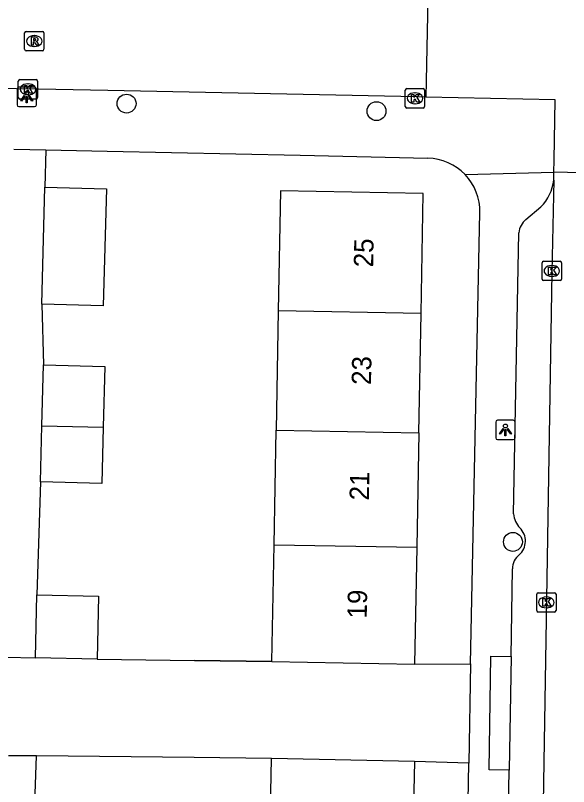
# Model space of a CAD drawing. Extents: x 160026 to 161302, y 384757 to 385701.
# Drawn here: x 160648.5 to 160677.09, y 385098.83 to 385138.66 of the extents above; entities that cross this region are included whole.
import ezdxf

# ---------------------------------------------------------------- set-up
doc = ezdxf.new("R2010")
doc.units = 0
for name, color, linetype in [('IMGEO_Boom', 7, 'Continuous'), ('IMGEO_Kolk', 7, 'Continuous'), ('IMGEO_Lichtpunt', 7, 'Continuous'), ('IMGEO_Muur', 7, 'Continuous'), ('IMGEO_Pand', 7, 'Continuous'), ('IMGEO_Pand_nummerreeks', 7, 'Continuous'), ('IMGEO_Rijbaan_lokaal_open', 7, 'Continuous'), ('IMGEO_Rioolput', 7, 'Continuous'), ('IMGEO_Voetpad_open', 7, 'Continuous')]:
    doc.layers.add(name, color=color, linetype=linetype)

msp = doc.modelspace()

# ---------------------------------------------------------------- linework, layer by layer
at = {"layer": 'IMGEO_Boom'}
for centre in [(160654.249, 385134.108), (160667.166, 385133.719), (160674.216, 385111.466)]:
    msp.add_circle(centre, 0.489, dxfattribs=at)
at = {"layer": 'IMGEO_Kolk'}
for p, q in [((160648.649, 385134.42), (160648.649, 385135.272)), ((160648.724, 385135.346), (160649.576, 385135.346)), ((160649.137, 385135.126), (160649.162, 385135.126)), ((160649.65, 385135.272), (160649.65, 385134.42)), ((160668.651, 385133.955), (160668.651, 385134.807)), ((160668.726, 385134.881), (160669.578, 385134.881)), ((160669.139, 385134.661), (160669.164, 385134.661)), ((160669.652, 385134.807), (160669.652, 385133.955)), ((160649.576, 385134.346), (160648.724, 385134.346)), ((160649.16, 385134.566), (160649.135, 385134.566)), ((160669.578, 385133.881), (160668.726, 385133.881)), ((160669.162, 385134.101), (160669.137, 385134.101)), ((160675.724, 385125.037), (160675.724, 385125.889)), ((160675.799, 385125.963), (160676.651, 385125.963)), ((160676.725, 385125.889), (160676.725, 385125.037)), ((160676.212, 385125.743), (160676.237, 385125.743)), ((160676.235, 385125.183), (160676.21, 385125.183)), ((160676.651, 385124.963), (160675.799, 385124.963)), ((160675.442, 385107.917), (160675.442, 385108.769)), ((160675.517, 385108.843), (160676.369, 385108.843)), ((160676.443, 385108.769), (160676.443, 385107.917)), ((160675.93, 385108.623), (160675.955, 385108.623)), ((160675.953, 385108.063), (160675.928, 385108.063)), ((160676.369, 385107.843), (160675.517, 385107.843))]:
    msp.add_line(p, q, dxfattribs=at)
for points in [[(160648.649, 385134.42), (160648.649, 385135.272)], [(160648.724, 385135.346), (160649.576, 385135.346)], [(160648.97, 385135.046), (160649.093, 385135.046), (160649.093, 385134.895), (160649.223, 385135.046), (160649.387, 385135.046), (160649.241, 385134.895), (160649.394, 385134.646), (160649.242, 385134.646), (160649.157, 385134.81), (160649.093, 385134.743), (160649.093, 385134.646), (160648.97, 385134.646), (160648.97, 385135.046)], [(160649.65, 385135.272), (160649.65, 385134.42)], [(160668.651, 385133.955), (160668.651, 385134.807)], [(160668.726, 385134.881), (160669.578, 385134.881)], [(160669.652, 385134.807), (160669.652, 385133.955)], [(160649.576, 385134.346), (160648.724, 385134.346)], [(160668.972, 385134.581), (160669.095, 385134.581), (160669.095, 385134.43), (160669.225, 385134.581), (160669.389, 385134.581), (160669.243, 385134.43), (160669.396, 385134.181), (160669.244, 385134.181), (160669.159, 385134.345), (160669.095, 385134.278), (160669.095, 385134.181), (160668.972, 385134.181), (160668.972, 385134.581)], [(160669.578, 385133.881), (160668.726, 385133.881)], [(160675.724, 385125.037), (160675.724, 385125.889)], [(160675.799, 385125.963), (160676.651, 385125.963)], [(160676.725, 385125.889), (160676.725, 385125.037)], [(160676.045, 385125.663), (160676.168, 385125.663), (160676.168, 385125.512), (160676.298, 385125.663), (160676.462, 385125.663), (160676.316, 385125.512), (160676.469, 385125.263), (160676.317, 385125.263), (160676.232, 385125.427), (160676.168, 385125.36), (160676.168, 385125.263), (160676.045, 385125.263), (160676.045, 385125.663)], [(160676.651, 385124.963), (160675.799, 385124.963)], [(160675.442, 385107.917), (160675.442, 385108.769)], [(160675.517, 385108.843), (160676.369, 385108.843)], [(160676.443, 385108.769), (160676.443, 385107.917)], [(160675.763, 385108.543), (160675.886, 385108.543), (160675.886, 385108.392), (160676.016, 385108.543), (160676.18, 385108.543), (160676.034, 385108.392), (160676.187, 385108.143), (160676.035, 385108.143), (160675.95, 385108.307), (160675.886, 385108.24), (160675.886, 385108.143), (160675.763, 385108.143), (160675.763, 385108.543)], [(160676.369, 385107.843), (160675.517, 385107.843)]]:
    msp.add_lwpolyline(points, dxfattribs=at)
for centre, start, end in [((160648.726, 385135.27), 91.552, 178.448), ((160648.726, 385135.27), 91.552, 178.448), ((160649.574, 385135.27), 1.552, 88.448), ((160649.574, 385135.27), 1.552, 88.448), ((160668.728, 385134.805), 91.552, 178.448), ((160668.728, 385134.805), 91.552, 178.448), ((160669.576, 385134.805), 1.552, 88.448), ((160669.576, 385134.805), 1.552, 88.448), ((160648.726, 385134.422), 181.552, 268.448), ((160648.726, 385134.422), 181.552, 268.448), ((160649.574, 385134.422), 271.552, 358.448), ((160649.574, 385134.422), 271.552, 358.448), ((160668.728, 385133.957), 181.552, 268.448), ((160668.728, 385133.957), 181.552, 268.448), ((160669.576, 385133.957), 271.552, 358.448), ((160669.576, 385133.957), 271.552, 358.448), ((160675.801, 385125.887), 91.552, 178.448), ((160675.801, 385125.887), 91.552, 178.448), ((160676.649, 385125.887), 1.552, 88.448), ((160676.649, 385125.887), 1.552, 88.448), ((160675.801, 385125.039), 181.552, 268.448), ((160675.801, 385125.039), 181.552, 268.448), ((160676.649, 385125.039), 271.552, 358.448), ((160676.649, 385125.039), 271.552, 358.448), ((160675.519, 385108.767), 91.552, 178.448), ((160675.519, 385108.767), 91.552, 178.448), ((160676.367, 385108.767), 1.552, 88.448), ((160676.367, 385108.767), 1.552, 88.448), ((160675.519, 385107.919), 181.552, 268.448), ((160675.519, 385107.919), 181.552, 268.448), ((160676.367, 385107.919), 271.552, 358.448), ((160676.367, 385107.919), 271.552, 358.448)]:
    msp.add_arc(centre, 0.0765, start, end, dxfattribs=at)
for centre, major_axis, ratio, start_param, end_param in [((160649.136, 385134.846), (-0.387, 0.002), 0.722429, 4.712389, 7.853982), ((160649.161, 385134.846), (-0.39, 0.002), 0.717154, 1.570796, 4.712389), ((160669.138, 385134.381), (-0.387, 0.002), 0.722429, 4.712389, 7.853982), ((160669.163, 385134.381), (-0.39, 0.002), 0.717154, 1.570796, 4.712389), ((160676.211, 385125.463), (-0.387, 0.002), 0.722429, 4.712389, 7.853982), ((160676.236, 385125.463), (-0.39, 0.002), 0.717154, 1.570796, 4.712389), ((160675.929, 385108.343), (-0.387, 0.002), 0.722429, 4.712389, 7.853982), ((160675.954, 385108.343), (-0.39, 0.002), 0.717154, 1.570796, 4.712389)]:
    msp.add_ellipse(centre, major_axis=major_axis, ratio=ratio, start_param=start_param, end_param=end_param, dxfattribs=at)
at = {"layer": 'IMGEO_Lichtpunt'}
for p, q in [((160648.588, 385134.856), (160648.588, 385134.049)), ((160648.588, 385134.856), (160648.588, 385134.049)), ((160649.49, 385134.951), (160648.682, 385134.951)), ((160649.49, 385134.951), (160648.682, 385134.951)), ((160649.584, 385134.049), (160649.584, 385134.856)), ((160649.584, 385134.049), (160649.584, 385134.856)), ((160648.682, 385133.955), (160649.49, 385133.955)), ((160648.682, 385133.955), (160649.49, 385133.955)), ((160673.328, 385117.656), (160673.328, 385116.849)), ((160673.328, 385117.656), (160673.328, 385116.849)), ((160674.23, 385117.751), (160673.422, 385117.751)), ((160674.23, 385117.751), (160673.422, 385117.751)), ((160674.324, 385116.849), (160674.324, 385117.656)), ((160674.324, 385116.849), (160674.324, 385117.656)), ((160673.422, 385116.755), (160674.23, 385116.755)), ((160673.422, 385116.755), (160674.23, 385116.755))]:
    msp.add_line(p, q, dxfattribs=at)
for points in [[(160648.962, 385134.52), (160649.001, 385134.492), (160648.813, 385134.23), (160648.775, 385134.257), (160648.962, 385134.52)], [(160649.064, 385134.472), (160649.111, 385134.472), (160649.111, 385134.15), (160649.064, 385134.15), (160649.064, 385134.472)], [(160649.174, 385134.492), (160649.212, 385134.519), (160649.399, 385134.257), (160649.36, 385134.229), (160649.174, 385134.492)], [(160673.702, 385117.32), (160673.741, 385117.292), (160673.553, 385117.03), (160673.515, 385117.057), (160673.702, 385117.32)], [(160673.804, 385117.272), (160673.851, 385117.272), (160673.851, 385116.95), (160673.804, 385116.95), (160673.804, 385117.272)], [(160673.914, 385117.292), (160673.952, 385117.319), (160674.139, 385117.057), (160674.1, 385117.029), (160673.914, 385117.292)]]:
    msp.add_lwpolyline(points, dxfattribs=at)
for centre in [(160649.087, 385134.654), (160673.827, 385117.454)]:
    msp.add_circle(centre, 0.0994, dxfattribs=at)
for centre, start, end in [((160648.682, 385134.856), 90, 180), ((160648.682, 385134.856), 90, 180), ((160649.49, 385134.856), 0, 90), ((160649.49, 385134.856), 0, 90), ((160648.682, 385134.049), 180, 270), ((160648.682, 385134.049), 180, 270), ((160649.49, 385134.049), 270, 0), ((160649.49, 385134.049), 270, 360), ((160673.422, 385117.656), 90, 180), ((160673.422, 385117.656), 90, 180), ((160674.23, 385117.656), 0, 90), ((160674.23, 385117.656), 0, 90), ((160673.422, 385116.849), 180, 270), ((160673.422, 385116.849), 180, 270), ((160674.23, 385116.849), 270, 0), ((160674.23, 385116.849), 270, 360)]:
    msp.add_arc(centre, 0.0946, start, end, dxfattribs=at)
at = {"layer": 'IMGEO_Muur'}
for points in [[(160653.249, 385131.655), (160663.216, 385131.451)], [(160661.759, 385105.29), (160657.76, 385105.344)], [(160661.746, 385100.285), (160657.747, 385100.327)]]:
    msp.add_lwpolyline(points, dxfattribs=at)
at = {"layer": 'IMGEO_Pand'}
for points in [[(160650.03, 385129.797), (160653.203, 385129.709), (160653.037, 385123.668), (160649.864, 385123.756)], [(160649.864, 385123.756), (160650.03, 385129.797)], [(160669.467, 385123.263), (160669.58, 385129.463), (160662.203, 385129.597), (160662.09, 385123.398)], [(160662.09, 385123.398), (160661.977, 385117.234)], [(160669.467, 385123.263), (160662.09, 385123.398)], [(160669.354, 385117.099), (160669.467, 385123.263)], [(160649.872, 385117.456), (160649.959, 385120.613)], [(160649.959, 385120.613), (160653.132, 385120.525), (160653.046, 385117.397)], [(160649.793, 385114.572), (160649.872, 385117.456)], [(160653.046, 385117.397), (160652.966, 385114.484), (160649.793, 385114.572)], [(160649.872, 385117.456), (160653.046, 385117.397)], [(160661.869, 385111.324), (160661.977, 385117.234)], [(160661.977, 385117.234), (160669.354, 385117.099)], [(160669.354, 385117.099), (160669.246, 385111.189)], [(160661.759, 385105.29), (160661.869, 385111.324)], [(160661.869, 385111.324), (160669.246, 385111.189)], [(160669.246, 385111.189), (160669.136, 385105.156)], [(160649.545, 385105.482), (160649.617, 385108.739)], [(160649.617, 385108.739), (160652.796, 385108.668), (160652.724, 385105.411)], [(160652.724, 385105.411), (160649.545, 385105.482)], [(160661.759, 385105.29), (160669.136, 385105.156)], [(160661.62, 385094.186), (160661.746, 385100.285)], [(160669.124, 385100.133), (160661.746, 385100.285)], [(160669.124, 385100.133), (160668.998, 385094.034)]]:
    msp.add_lwpolyline(points, dxfattribs=at)
at = {"layer": 'IMGEO_Rijbaan_lokaal_open'}
for points in [[(160669.833, 385140.397), (160669.714, 385134.443)], [(160669.714, 385134.443), (160669.265, 385134.453), (160653.281, 385134.781), (160649.701, 385134.854), (160648.556, 385134.877), (160645.444, 385134.941), (160642.715, 385134.997), (160625.332, 385135.154)], [(160676.331, 385130.575), (160676.342, 385131.18), (160676.398, 385134.302), (160669.714, 385134.443)], [(160676.323, 385130.156), (160676.331, 385130.575)], [(160679.856, 385130.476), (160676.331, 385130.575)], [(160676.323, 385130.156), (160676.225, 385125.409), (160675.633, 385089.529), (160675.383, 385076.509), (160675.31, 385071.78)], [(160648.001, 385105.514), (160649.545, 385105.482)], [(160652.724, 385105.411), (160657.76, 385105.344), (160661.759, 385105.29)], [(160669.136, 385105.156), (160672.024, 385105.162)], [(160672.024, 385105.162), (160671.933, 385100.035)], [(160649.595, 385100.412), (160648.14, 385100.422)], [(160661.746, 385100.285), (160657.747, 385100.327), (160649.595, 385100.412)], [(160671.933, 385100.035), (160669.124, 385100.133)]]:
    msp.add_lwpolyline(points, dxfattribs=at)
at = {"layer": 'IMGEO_Rioolput'}
for p, q in [((160649.052, 385137.838), (160649.904, 385137.838)), ((160648.977, 385136.912), (160648.977, 385137.764)), ((160649.465, 385137.618), (160649.49, 385137.618)), ((160649.978, 385137.764), (160649.978, 385136.912)), ((160649.488, 385137.058), (160649.463, 385137.058)), ((160649.904, 385136.838), (160649.052, 385136.838))]:
    msp.add_line(p, q, dxfattribs=at)
for points in [[(160649.052, 385137.838), (160649.904, 385137.838)], [(160648.977, 385136.912), (160648.977, 385137.764)], [(160649.566, 385137.536), (160649.314, 385137.538), (160649.314, 385137.138)], [(160649.492, 385137.457), (160649.438, 385137.457), (160649.438, 385137.376)], [(160649.978, 385137.764), (160649.978, 385136.912)], [(160649.314, 385137.138), (160649.438, 385137.138), (160649.438, 385137.3), (160649.449, 385137.3)], [(160649.438, 385137.376), (160649.49, 385137.376)], [(160649.496, 385137.271), (160649.567, 385137.138), (160649.707, 385137.138), (160649.642, 385137.264)], [(160649.904, 385136.838), (160649.052, 385136.838)]]:
    msp.add_lwpolyline(points, dxfattribs=at)
for centre, radius, start, end in [((160649.054, 385137.762), 0.0765, 91.552, 178.448), ((160649.054, 385137.762), 0.0765, 91.552, 178.448), ((160649.902, 385137.762), 0.0765, 1.552, 88.448), ((160649.902, 385137.762), 0.0765, 1.552, 88.448), ((160649.498, 385137.361), 0.0964, 77.0061, 93.1865), ((160649.512, 385137.418), 0.0378, 276.6634, 79.6772), ((160649.565, 385137.426), 0.109, 350.3612, 89.416), ((160649.563, 385137.426), 0.112, 277.5842, 350.9817), ((160649.448, 385137.247), 0.0533, 26.0293, 88.6989), ((160649.474, 385137.565), 0.19, 274.7715, 282.9687), ((160649.547, 385137.211), 0.108, 29.5134, 73.7905), ((160649.054, 385136.914), 0.0765, 181.552, 268.448), ((160649.054, 385136.914), 0.0765, 181.552, 268.448), ((160649.902, 385136.914), 0.0765, 271.552, 358.448), ((160649.902, 385136.914), 0.0765, 271.552, 358.448)]:
    msp.add_arc(centre, radius, start, end, dxfattribs=at)
for centre, major_axis, ratio, start_param, end_param in [((160649.464, 385137.338), (-0.387, 0.002), 0.722429, 4.712389, 7.853982), ((160649.489, 385137.338), (-0.39, 0.002), 0.717154, 1.570796, 4.712389)]:
    msp.add_ellipse(centre, major_axis=major_axis, ratio=ratio, start_param=start_param, end_param=end_param, dxfattribs=at)
at = {"layer": 'IMGEO_Voetpad_open'}
for points in [[(160648.418, 385131.752), (160650.068, 385131.719)], [(160650.068, 385131.719), (160650.03, 385129.797)], [(160650.068, 385131.719), (160653.249, 385131.655), (160663.216, 385131.451), (160669.819, 385131.285)], [(160671.745, 385130.443), (160676.331, 385130.575)], [(160674.89, 385128.125), (160675.655, 385128.774)], [(160672.024, 385105.162), (160672.51, 385128.485)], [(160674.24, 385112.917), (160674.521, 385127.438)], [(160649.864, 385123.756), (160649.959, 385120.613)], [(160649.793, 385114.572), (160649.617, 385108.739)], [(160674.118, 385105.554), (160674.199, 385110.083)], [(160674.027, 385099.674), (160672.988, 385099.691), (160673.079, 385105.571), (160674.118, 385105.554)], [(160674.118, 385105.554), (160674.027, 385099.674)], [(160649.482, 385097.477), (160649.595, 385100.412)], [(160670.994, 385045.891), (160671.933, 385100.035)], [(160674.191, 385095.017), (160673.96, 385095.725), (160674.027, 385099.674)]]:
    msp.add_lwpolyline(points, dxfattribs=at)
for centre, radius, start, end in [((160669.768, 385128.545), 2.74, 43.8324, 88.9401), ((160669.761, 385128.539), 2.75, 358.867, 43.8146), ((160674.093, 385130.381), 2.241, 314.1755, 354.2302), ((160675.572, 385127.316), 1.058, 130.1246, 173.3933), ((160675.494, 385113.053), 1.262, 186.1798, 222.9583), ((160673.916, 385111.51), 0.946, 311.4107, 46.2023), ((160675.055, 385110.115), 0.857, 126.8013, 182.1296)]:
    msp.add_arc(centre, radius, start, end, dxfattribs=at)

# ---------------------------------------------------------------- texts
at = {"layer": 'IMGEO_Pand_nummerreeks'}
for s, p in [('25', (160666.99, 385125.645)), ('23', (160666.879, 385119.568)), ('21', (160666.77, 385113.604)), ('19', (160666.658, 385107.505))]:
    msp.add_text(s, height=1, rotation=88.9535, dxfattribs=at).set_placement(p)

doc.saveas('drawing.dxf')
